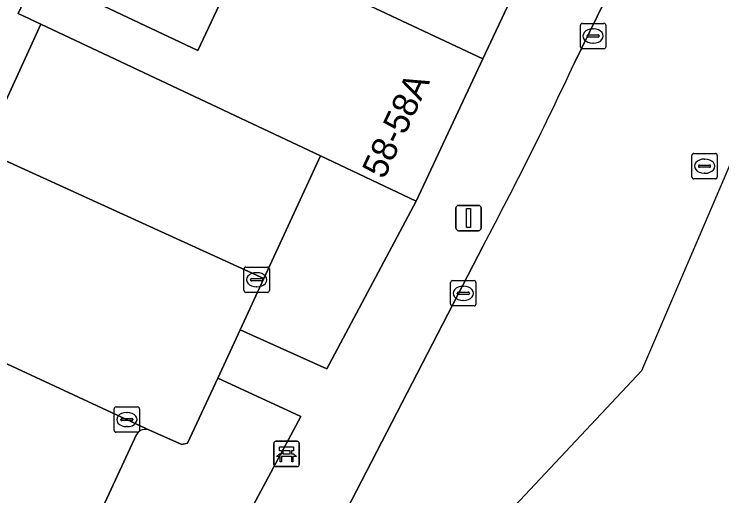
# Model space of a CAD drawing. Extents: x 160102 to 160934, y 382045 to 382923.
# Drawn here: x 160847.81 to 160875.75, y 382720.36 to 382739.38 of the extents above; entities that cross this region are included whole.
import ezdxf

# ---------------------------------------------------------------- set-up
doc = ezdxf.new("R2010")
doc.units = 0
for name, color, linetype in [('IMGEO_Bank', 7, 'Continuous'), ('IMGEO_Erf', 7, 'Continuous'), ('IMGEO_Groenvoorziening', 7, 'Continuous'), ('IMGEO_Kolk', 7, 'Continuous'), ('IMGEO_Lichtmast', 7, 'Continuous'), ('IMGEO_Pand', 7, 'Continuous'), ('IMGEO_Pand_nummerreeks', 7, 'Continuous'), ('IMGEO_Parkeervlak_open', 7, 'Continuous'), ('IMGEO_Rijbaan_lokaal_open', 7, 'Continuous'), ('IMGEO_Rioolput', 7, 'Continuous'), ('IMGEO_Voetpad_open', 7, 'Continuous')]:
    doc.layers.add(name, color=color, linetype=linetype)

msp = doc.modelspace()

# ---------------------------------------------------------------- linework, layer by layer
at = {"layer": 'IMGEO_Bank'}
for p, q in [((160858.067, 382721.592), (160858.067, 382722.433)), ((160858.067, 382722.433), (160858.067, 382721.592)), ((160858.142, 382722.517), (160858.983, 382722.517)), ((160858.983, 382722.517), (160858.142, 382722.517)), ((160859.067, 382722.442), (160859.067, 382721.601)), ((160859.067, 382721.601), (160859.067, 382722.442)), ((160858.376, 382722.023), (160858.376, 382722.129)), ((160858.42, 382722.129), (160858.42, 382722.023)), ((160858.708, 382722.135), (160858.426, 382722.135)), ((160858.714, 382722.023), (160858.714, 382722.129)), ((160858.758, 382722.129), (160858.758, 382722.023)), ((160858.764, 382721.915), (160858.371, 382721.915)), ((160858.426, 382722.017), (160858.708, 382722.017)), ((160858.992, 382721.517), (160858.151, 382721.517)), ((160858.151, 382721.517), (160858.992, 382721.517))]:
    msp.add_line(p, q, dxfattribs=at)
for points in [[(160858.37, 382722.135), (160858.284, 382722.135), (160858.284, 382722.296), (160858.847, 382722.296), (160858.847, 382722.135), (160858.764, 382722.135)], [(160858.314, 382721.915), (160858.172, 382721.915), (160858.284, 382722.017), (160858.37, 382722.017)], [(160858.364, 382721.908), (160858.364, 382721.701), (160858.321, 382721.701), (160858.321, 382721.908)], [(160858.764, 382722.017), (160858.847, 382722.017), (160858.959, 382721.915), (160858.82, 382721.915)], [(160858.814, 382721.908), (160858.814, 382721.701), (160858.77, 382721.701), (160858.77, 382721.908)]]:
    msp.add_lwpolyline(points, dxfattribs=at)
for centre, radius, start, end in [((160858.145, 382722.439), 0.0779, 92.4484, 184.2845), ((160858.145, 382722.439), 0.0779, 92.4484, 184.2845), ((160858.989, 382722.439), 0.0779, 2.4484, 94.2845), ((160858.989, 382722.439), 0.0779, 2.4484, 94.2845), ((160858.369, 382722.128), 0.00671, 2.8957, 87.1043), ((160858.426, 382722.128), 0.00671, 92.8957, 177.1043), ((160858.708, 382722.128), 0.00671, 2.8957, 87.1043), ((160858.765, 382722.128), 0.00671, 92.8957, 177.1043), ((160858.314, 382721.908), 0.00671, 2.8957, 87.1043), ((160858.371, 382721.908), 0.00671, 92.8957, 177.1043), ((160858.369, 382722.024), 0.00671, 272.8957, 357.1043), ((160858.426, 382722.024), 0.00671, 182.8957, 267.1043), ((160858.708, 382722.024), 0.00671, 272.8957, 357.1043), ((160858.765, 382722.024), 0.00671, 182.8957, 267.1043), ((160858.763, 382721.908), 0.00671, 2.8957, 87.1043), ((160858.82, 382721.908), 0.00671, 92.8957, 177.1043), ((160858.145, 382721.595), 0.0779, 182.4484, 274.2845), ((160858.145, 382721.595), 0.0779, 182.4484, 274.2845), ((160858.989, 382721.595), 0.0779, 272.4484, 4.2845), ((160858.989, 382721.595), 0.0779, 272.4484, 4.2845)]:
    msp.add_arc(centre, radius, start, end, dxfattribs=at)
at = {"layer": 'IMGEO_Erf'}
msp.add_lwpolyline([(160859.256, 382751.226), (160860.401, 382753.665), (160861.753, 382756.544), (160857.045, 382758.717), (160849.284, 382742.212), (160850.209, 382741.778), (160851.728, 382741.063), (160851.132, 382739.797), (160855.065, 382737.947), (160856.973, 382742.011), (160859.522, 382747.44), (160860.93, 382750.44)], close=True, dxfattribs=at)
at = {"layer": 'IMGEO_Groenvoorziening'}
msp.add_lwpolyline([(160863.684, 382732), (160859.907, 382733.781), (160857.674, 382728.939), (160856.738, 382726.921), (160860.158, 382725.372)], close=True, dxfattribs=at)
for points in [[(160852.644, 382722.785), (160848.566, 382713.977), (160847.846, 382712.429), (160852.146, 382710.453), (160859.131, 382723.493), (160855.848, 382725.002)], [(160855.848, 382725.002), (160854.66, 382722.44), (160854.437, 382722.385), (160853.158, 382722.958)]]:
    msp.add_lwpolyline(points, dxfattribs=at)
msp.add_arc((160853.007, 382722.557), 0.429, 69.383, 147.821, dxfattribs=at)
at = {"layer": 'IMGEO_Kolk'}
for p, q in [((160870.171, 382738.088), (160870.171, 382738.94)), ((160870.246, 382739.014), (160871.098, 382739.014)), ((160871.172, 382738.94), (160871.172, 382738.088)), ((160870.659, 382738.794), (160870.684, 382738.794)), ((160870.43, 382738.508), (160870.43, 382738.52)), ((160870.868, 382738.471), (160870.47, 382738.471)), ((160870.473, 382738.557), (160870.871, 382738.557)), ((160870.914, 382738.52), (160870.914, 382738.508)), ((160870.682, 382738.234), (160870.657, 382738.234)), ((160871.098, 382738.014), (160870.246, 382738.014)), ((160856.962, 382729.392), (160857.814, 382729.392)), ((160856.887, 382728.466), (160856.887, 382729.318)), ((160857.375, 382729.172), (160857.4, 382729.172)), ((160857.888, 382729.318), (160857.888, 382728.466)), ((160857.146, 382728.886), (160857.146, 382728.898)), ((160857.584, 382728.849), (160857.186, 382728.849)), ((160857.189, 382728.935), (160857.587, 382728.935)), ((160857.63, 382728.898), (160857.63, 382728.886)), ((160865.119, 382728.857), (160865.971, 382728.857)), ((160857.398, 382728.612), (160857.373, 382728.612)), ((160865.044, 382727.931), (160865.044, 382728.783)), ((160865.532, 382728.637), (160865.557, 382728.637)), ((160866.045, 382728.783), (160866.045, 382727.931)), ((160857.814, 382728.392), (160856.962, 382728.392)), ((160865.303, 382728.351), (160865.303, 382728.363)), ((160865.741, 382728.314), (160865.343, 382728.314)), ((160865.346, 382728.4), (160865.744, 382728.4)), ((160865.787, 382728.363), (160865.787, 382728.351)), ((160865.555, 382728.077), (160865.53, 382728.077)), ((160865.971, 382727.857), (160865.119, 382727.857)), ((160851.761, 382722.948), (160851.761, 382723.8)), ((160851.836, 382723.874), (160852.688, 382723.874)), ((160852.762, 382723.8), (160852.762, 382722.948)), ((160852.249, 382723.654), (160852.274, 382723.654)), ((160852.02, 382723.368), (160852.02, 382723.38)), ((160852.458, 382723.331), (160852.06, 382723.331)), ((160852.063, 382723.417), (160852.461, 382723.417)), ((160852.504, 382723.38), (160852.504, 382723.368)), ((160852.272, 382723.094), (160852.247, 382723.094)), ((160852.688, 382722.874), (160851.836, 382722.874))]:
    msp.add_line(p, q, dxfattribs=at)
for points in [[(160870.171, 382738.088), (160870.171, 382738.94)], [(160870.246, 382739.014), (160871.098, 382739.014)], [(160871.172, 382738.94), (160871.172, 382738.088)], [(160871.098, 382738.014), (160870.246, 382738.014)], [(160856.962, 382729.392), (160857.814, 382729.392)], [(160856.887, 382728.466), (160856.887, 382729.318)], [(160857.888, 382729.318), (160857.888, 382728.466)], [(160865.119, 382728.857), (160865.971, 382728.857)], [(160865.044, 382727.931), (160865.044, 382728.783)], [(160866.045, 382728.783), (160866.045, 382727.931)], [(160857.814, 382728.392), (160856.962, 382728.392)], [(160865.971, 382727.857), (160865.119, 382727.857)], [(160851.761, 382722.948), (160851.761, 382723.8)], [(160851.836, 382723.874), (160852.688, 382723.874)], [(160852.762, 382723.8), (160852.762, 382722.948)], [(160852.688, 382722.874), (160851.836, 382722.874)]]:
    msp.add_lwpolyline(points, dxfattribs=at)
for centre, radius, start, end in [((160870.248, 382738.938), 0.0765, 91.552, 178.448), ((160870.248, 382738.938), 0.0765, 91.552, 178.448), ((160871.096, 382738.938), 0.0765, 1.552, 88.448), ((160871.096, 382738.938), 0.0765, 1.552, 88.448), ((160870.47, 382738.517), 0.0403, 85.8775, 175.7526), ((160870.467, 382738.507), 0.0366, 178.938, 274.7102), ((160870.871, 382738.514), 0.043, 264.8664, 352.4533), ((160870.875, 382738.519), 0.0386, 1.7309, 96.639), ((160870.248, 382738.09), 0.0765, 181.552, 268.448), ((160870.248, 382738.09), 0.0765, 181.552, 268.448), ((160871.096, 382738.09), 0.0765, 271.552, 358.448), ((160871.096, 382738.09), 0.0765, 271.552, 358.448), ((160856.964, 382729.316), 0.0765, 91.552, 178.448), ((160856.964, 382729.316), 0.0765, 91.552, 178.448), ((160857.812, 382729.316), 0.0765, 1.552, 88.448), ((160857.812, 382729.316), 0.0765, 1.552, 88.448), ((160857.186, 382728.895), 0.0403, 85.8775, 175.7526), ((160857.183, 382728.885), 0.0366, 178.938, 274.7102), ((160857.587, 382728.892), 0.043, 264.8664, 352.4533), ((160857.591, 382728.897), 0.0386, 1.7309, 96.639), ((160865.121, 382728.781), 0.0765, 91.552, 178.448), ((160865.121, 382728.781), 0.0765, 91.552, 178.448), ((160865.969, 382728.781), 0.0765, 1.552, 88.448), ((160865.969, 382728.781), 0.0765, 1.552, 88.448), ((160856.964, 382728.468), 0.0765, 181.552, 268.448), ((160856.964, 382728.468), 0.0765, 181.552, 268.448), ((160857.812, 382728.468), 0.0765, 271.552, 358.448), ((160857.812, 382728.468), 0.0765, 271.552, 358.448), ((160865.343, 382728.36), 0.0403, 85.8775, 175.7526), ((160865.34, 382728.35), 0.0366, 178.938, 274.7102), ((160865.744, 382728.357), 0.043, 264.8664, 352.4533), ((160865.748, 382728.362), 0.0386, 1.7309, 96.639), ((160865.121, 382727.933), 0.0765, 181.552, 268.448), ((160865.121, 382727.933), 0.0765, 181.552, 268.448), ((160865.969, 382727.933), 0.0765, 271.552, 358.448), ((160865.969, 382727.933), 0.0765, 271.552, 358.448), ((160851.838, 382723.798), 0.0765, 91.552, 178.448), ((160851.838, 382723.798), 0.0765, 91.552, 178.448), ((160852.686, 382723.798), 0.0765, 1.552, 88.448), ((160852.686, 382723.798), 0.0765, 1.552, 88.448), ((160852.06, 382723.377), 0.0403, 85.8775, 175.7526), ((160852.057, 382723.367), 0.0366, 178.938, 274.7102), ((160852.461, 382723.374), 0.043, 264.8664, 352.4533), ((160852.465, 382723.379), 0.0386, 1.7309, 96.639), ((160851.838, 382722.95), 0.0765, 181.552, 268.448), ((160851.838, 382722.95), 0.0765, 181.552, 268.448), ((160852.686, 382722.95), 0.0765, 271.552, 358.448), ((160852.686, 382722.95), 0.0765, 271.552, 358.448)]:
    msp.add_arc(centre, radius, start, end, dxfattribs=at)
for centre, major_axis, ratio, start_param, end_param in [((160870.658, 382738.514), (-0.387, 0.002), 0.722429, 4.712389, 7.853982), ((160870.683, 382738.514), (-0.39, 0.002), 0.717154, 1.570796, 4.712389), ((160857.374, 382728.892), (-0.387, 0.002), 0.722429, 4.712389, 7.853982), ((160857.399, 382728.892), (-0.39, 0.002), 0.717154, 1.570796, 4.712389), ((160865.531, 382728.357), (-0.387, 0.002), 0.722429, 4.712389, 7.853982), ((160865.556, 382728.357), (-0.39, 0.002), 0.717154, 1.570796, 4.712389), ((160852.248, 382723.374), (-0.387, 0.002), 0.722429, 4.712389, 7.853982), ((160852.273, 382723.374), (-0.39, 0.002), 0.717154, 1.570796, 4.712389)]:
    msp.add_ellipse(centre, major_axis=major_axis, ratio=ratio, start_param=start_param, end_param=end_param, dxfattribs=at)
at = {"layer": 'IMGEO_Lichtmast'}
for p, q in [((160865.255, 382730.929), (160865.255, 382731.729)), ((160865.255, 382731.729), (160865.255, 382730.929)), ((160865.355, 382731.829), (160866.145, 382731.829)), ((160866.145, 382731.829), (160865.355, 382731.829)), ((160866.245, 382731.729), (160866.245, 382730.929)), ((160866.245, 382730.929), (160866.245, 382731.729)), ((160866.145, 382730.829), (160865.355, 382730.829)), ((160865.355, 382730.829), (160866.145, 382730.829))]:
    msp.add_line(p, q, dxfattribs=at)
msp.add_lwpolyline([(160865.675, 382731.704), (160865.825, 382731.704), (160865.825, 382730.954), (160865.675, 382730.954), (160865.675, 382731.704)], dxfattribs=at)
for centre, start, end in [((160865.355, 382731.729), 90, 180), ((160865.355, 382731.729), 90, 180), ((160866.145, 382731.729), 0, 90), ((160866.145, 382731.729), 360, 90), ((160865.355, 382730.929), 180, 270), ((160865.355, 382730.929), 180, 270), ((160866.145, 382730.929), 270, 0), ((160866.145, 382730.929), 270, 0)]:
    msp.add_arc(centre, 0.1, start, end, dxfattribs=at)
at = {"layer": 'IMGEO_Pand'}
for points in [[(160866.322, 382737.618), (160868.872, 382743.049), (160859.522, 382747.44), (160856.973, 382742.011)], [(160856.973, 382742.011), (160855.065, 382737.947), (160851.132, 382739.797), (160851.728, 382741.063), (160850.209, 382741.778), (160849.284, 382742.212), (160847.977, 382739.405), (160848.871, 382738.983), (160859.907, 382733.781), (160863.684, 382732), (160866.322, 382737.618)]]:
    msp.add_lwpolyline(points, close=True, dxfattribs=at)
at = {"layer": 'IMGEO_Parkeervlak_open'}
msp.add_lwpolyline([(160859.907, 382733.781), (160848.871, 382738.983), (160846.571, 382733.999), (160857.674, 382728.939)], close=True, dxfattribs=at)
msp.add_lwpolyline([(160853.158, 382722.958), (160843.975, 382727.217), (160839.733, 382718.082), (160848.566, 382713.977), (160852.644, 382722.785)], dxfattribs=at)
msp.add_arc((160853.007, 382722.557), 0.429, 69.383, 147.821, dxfattribs=at)
at = {"layer": 'IMGEO_Rijbaan_lokaal_open'}
for points in [[(160848.871, 382738.983), (160847.977, 382739.405), (160849.284, 382742.212), (160857.045, 382758.717), (160858.349, 382761.529), (160864.175, 382773.992), (160870.234, 382786.936), (160865.965, 382790.473), (160865.463, 382789.419), (160862.922, 382784.019), (160860.656, 382779.204), (160859.334, 382776.335), (160855.156, 382767.252), (160854.243, 382765.384), (160851.387, 382759.264), (160847.78, 382751.534), (160846.897, 382749.655), (160841.095, 382737.186), (160840.341, 382735.558), (160832.435, 382718.448), (160829.713, 382712.474)], [(160862.964, 382715.042), (160872.597, 382725.314), (160876.319, 382733.988), (160881.824, 382746.815), (160875.933, 382749.726), (160869.922, 382737.434)], [(160845.942, 382708.331), (160847.846, 382712.429), (160848.566, 382713.977), (160839.733, 382718.082), (160843.975, 382727.217), (160853.158, 382722.958), (160854.437, 382722.385), (160854.66, 382722.44), (160855.848, 382725.002), (160856.738, 382726.921), (160857.674, 382728.939), (160846.571, 382733.999), (160848.871, 382738.983)], [(160866.327, 382730.237), (160859.523, 382717.079), (160862.964, 382715.042)]]:
    msp.add_lwpolyline(points, dxfattribs=at)
msp.add_arc((160742.201, 382796.736), 140.817, 331.82035, 335.09414, dxfattribs=at)
at = {"layer": 'IMGEO_Rioolput'}
for p, q in [((160874.646, 382733.876), (160875.498, 382733.876)), ((160874.571, 382732.95), (160874.571, 382733.802)), ((160875.059, 382733.656), (160875.084, 382733.656)), ((160875.572, 382733.802), (160875.572, 382732.95)), ((160874.83, 382733.37), (160874.83, 382733.382)), ((160875.268, 382733.333), (160874.87, 382733.333)), ((160874.873, 382733.419), (160875.271, 382733.419)), ((160875.314, 382733.382), (160875.314, 382733.37)), ((160875.082, 382733.096), (160875.057, 382733.096)), ((160875.498, 382732.876), (160874.646, 382732.876))]:
    msp.add_line(p, q, dxfattribs=at)
for points in [[(160874.646, 382733.876), (160875.498, 382733.876)], [(160874.571, 382732.95), (160874.571, 382733.802)], [(160875.572, 382733.802), (160875.572, 382732.95)], [(160875.498, 382732.876), (160874.646, 382732.876)]]:
    msp.add_lwpolyline(points, dxfattribs=at)
for centre, radius, start, end in [((160874.648, 382733.8), 0.0765, 91.552, 178.448), ((160874.648, 382733.8), 0.0765, 91.552, 178.448), ((160875.496, 382733.8), 0.0765, 1.552, 88.448), ((160875.496, 382733.8), 0.0765, 1.552, 88.448), ((160874.87, 382733.379), 0.0403, 85.8775, 175.7526), ((160874.867, 382733.369), 0.0366, 178.938, 274.7102), ((160875.271, 382733.376), 0.043, 264.8664, 352.4533), ((160875.275, 382733.381), 0.0386, 1.7309, 96.639), ((160874.648, 382732.952), 0.0765, 181.552, 268.448), ((160874.648, 382732.952), 0.0765, 181.552, 268.448), ((160875.496, 382732.952), 0.0765, 271.552, 358.448), ((160875.496, 382732.952), 0.0765, 271.552, 358.448)]:
    msp.add_arc(centre, radius, start, end, dxfattribs=at)
for centre, major_axis, ratio, start_param, end_param in [((160875.058, 382733.376), (-0.387, 0.002), 0.722429, 4.712389, 7.853982), ((160875.083, 382733.376), (-0.39, 0.002), 0.717154, 1.570796, 4.712389)]:
    msp.add_ellipse(centre, major_axis=major_axis, ratio=ratio, start_param=start_param, end_param=end_param, dxfattribs=at)
at = {"layer": 'IMGEO_Voetpad_open'}
for points in [[(160869.922, 382737.434), (160875.933, 382749.726), (160876.197, 382750.267), (160883.479, 382765.119), (160897.018, 382796.438), (160909.834, 382827.177), (160911.478, 382831.312)], [(160877.92, 382762.125), (160875.47, 382756.281), (160874.085, 382754.152), (160871.428, 382748.493), (160868.872, 382743.049), (160866.322, 382737.618), (160863.684, 382732), (160860.158, 382725.372), (160856.738, 382726.921), (160855.848, 382725.002), (160859.131, 382723.493), (160852.146, 382710.453), (160847.846, 382712.429), (160845.942, 382708.331)], [(160857.253, 382712.695), (160859.238, 382716.529), (160859.523, 382717.079), (160866.327, 382730.237)]]:
    msp.add_lwpolyline(points, dxfattribs=at)
msp.add_arc((160742.201, 382796.736), 140.817, 331.82035, 335.09414, dxfattribs=at)

# ---------------------------------------------------------------- texts
at = {"layer": 'IMGEO_Pand_nummerreeks'}
msp.add_text('58-58A', height=1, rotation=64.8474, dxfattribs=at).set_placement((160862.414, 382732.826))

doc.saveas('drawing.dxf')
